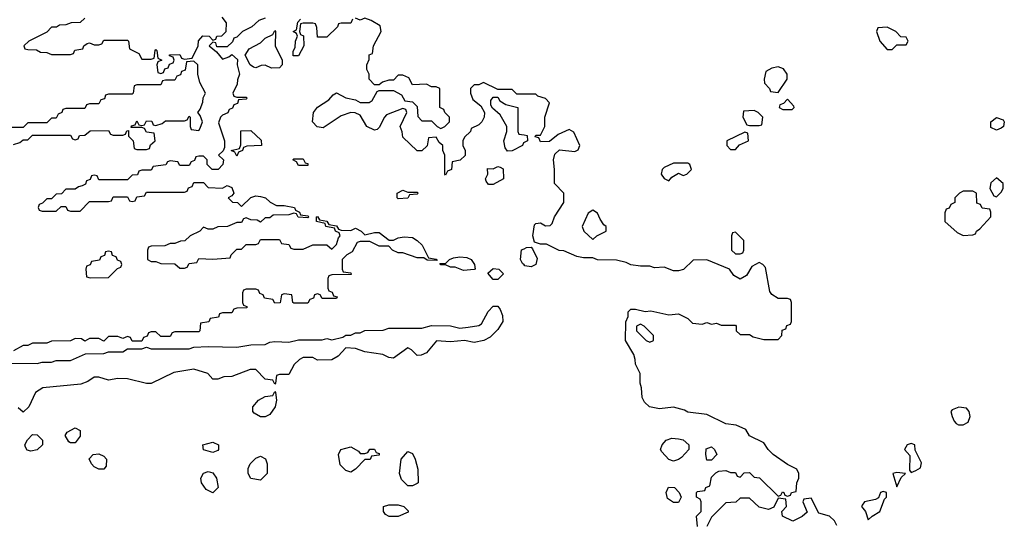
# Model space of a CAD drawing. Header units: inches. Extents: x 2348341 to 2479810, y 460419 to 613669.
# Tile 646 of 656: x 2437876 to 2442023, y 592664 to 594780. Entities that reach past the tile are written whole.
import ezdxf

# ---------------------------------------------------------------- set-up
doc = ezdxf.new("R2010")
doc.units = ezdxf.units.IN
doc.header["$MEASUREMENT"] = 0
doc.layers.add('C4539', color=7, linetype='Continuous')
doc.layers.add('C4549', color=7, linetype='Continuous')

msp = doc.modelspace()

# ---------------------------------------------------------------- linework, layer by layer
at = {"layer": 'C4539', "color": 2, "elevation": 74}
for points in [[(2438910, 594786), (2438883.6, 594776.4), (2438854, 594750), (2438814, 594730), (2438790, 594706), (2438778, 594702), (2438772.7, 594687.3), (2438750, 594666), (2438706, 594666), (2438702, 594682), (2438690, 594686), (2438674, 594670), (2438704.7, 594644.7), (2438730, 594614), (2438756.4, 594623.6), (2438770, 594634), (2438792.7, 594612.7), (2438792, 594590), (2438802, 594550), (2438792.7, 594527.3), (2438791.6, 594508.4), (2438774, 594470), (2438778, 594458), (2438790, 594454), (2438830, 594454), (2438834, 594450), (2438830, 594446), (2438798, 594442), (2438792.7, 594427.3), (2438778, 594422), (2438772.7, 594407.3), (2438758, 594402), (2438752.7, 594387.3), (2438730, 594378), (2438722, 594370), (2438714, 594346), (2438738, 594270), (2438738, 594242), (2438732.7, 594227.3), (2438714, 594210), (2438734, 594190), (2438732, 594170), (2438712, 594150), (2438686, 594150), (2438666, 594170), (2438666, 594190), (2438650, 594206), (2438630, 594206), (2438618, 594202), (2438612.7, 594187.3), (2438598, 594182), (2438590, 594166), (2438550, 594166), (2438542, 594182), (2438510, 594186), (2438498, 594182), (2438491.6, 594168.4), (2438438, 594162), (2438430, 594146), (2438390, 594146), (2438378, 594142), (2438372.7, 594127.3), (2438350, 594126), (2438330, 594106), (2438210, 594106), (2438202, 594122), (2438190, 594126), (2438178, 594122), (2438172.7, 594107.3), (2438158, 594102), (2438152.7, 594087.3), (2438139.6, 594080.4), (2438123.6, 594076.4), (2438110, 594066), (2438070, 594066), (2438052.7, 594047.3), (2438030, 594046), (2438010, 594026), (2437990, 594026), (2437972.7, 594007.3), (2437958, 594002), (2437954, 593990), (2437958, 593978), (2437970, 593974), (2438030, 593974), (2438050, 593994), (2438070, 593994), (2438078, 593978), (2438090, 593974), (2438130, 593974), (2438170, 594014), (2438250, 594014), (2438262, 594018), (2438270, 594034), (2438330, 594034), (2438338, 594018), (2438350, 594014), (2438362, 594018), (2438370, 594034), (2438402, 594038), (2438410, 594054), (2438570, 594054), (2438582, 594058), (2438587.3, 594072.7), (2438602, 594078), (2438610, 594094), (2438650, 594094), (2438670, 594074), (2438730, 594071.3), (2438750, 594082), (2438770, 594074), (2438778, 594050), (2438770, 594038), (2438754, 594030), (2438772, 594012), (2438794, 594010), (2438810, 593994), (2438850, 594031.3), (2438870, 594038), (2438890, 594036), (2438910.7, 594030.7), (2438931.1, 594011.1), (2438958, 593998), (2438990, 593998), (2439034, 593990), (2439038, 593978), (2439054, 593970), (2439058, 593958), (2439090, 593954), (2439094, 593950), (2439090, 593946), (2439048.4, 593948.4), (2439042, 593962), (2439030, 593966), (2439010, 593958), (2438943.6, 593956.4), (2438930, 593946), (2438910, 593946), (2438890, 593928), (2438876.4, 593936.4), (2438850, 593938), (2438830, 593946), (2438818, 593942), (2438810, 593926), (2438790, 593926), (2438751.3, 593908.7), (2438710, 593908), (2438690, 593898), (2438670, 593898), (2438650, 593906), (2438634, 593890), (2438594, 593870), (2438571.6, 593848.4), (2438552.7, 593847.3), (2438530, 593838), (2438510, 593838), (2438487.3, 593827.3), (2438430, 593826), (2438418, 593822), (2438414, 593810), (2438414, 593770), (2438430, 593762), (2438450, 593762), (2438470, 593754), (2438530, 593752), (2438550, 593734), (2438570, 593734), (2438582, 593738), (2438590, 593754), (2438622, 593758), (2438630, 593774), (2438690, 593772), (2438762, 593778), (2438766, 593790), (2438790, 593814), (2438810, 593814), (2438830, 593834), (2438870, 593834), (2438882, 593838), (2438890, 593854), (2438970, 593854), (2438978, 593838), (2439010, 593834), (2439018, 593818), (2439030, 593814), (2439070, 593814), (2439110, 593832), (2439170, 593832), (2439190, 593814), (2439210, 593834), (2439218, 593862), (2439226, 593870), (2439222, 593882), (2439206, 593890), (2439202, 593902), (2439166, 593910), (2439162, 593922), (2439126, 593930), (2439126, 593950), (2439130, 593951.3), (2439138, 593938), (2439170, 593932), (2439178, 593918), (2439210, 593912), (2439218, 593898), (2439230, 593894), (2439270, 593892), (2439290, 593902), (2439314, 593890), (2439330, 593874), (2439370, 593884.7), (2439390, 593884.7), (2439431.6, 593851.6), (2439450, 593851.3), (2439470, 593861), (2439494.6, 593865.4), (2439530, 593862.8), (2439550.6, 593850.6), (2439570.6, 593830.6), (2439598, 593778), (2439630, 593772), (2439634, 593766), (2439592.7, 593767.3), (2439578, 593778), (2439550, 593778), (2439490, 593798), (2439470, 593798), (2439446, 593810), (2439430, 593826), (2439390, 593826), (2439350, 593846), (2439310, 593846), (2439298, 593842), (2439276.9, 593803.1), (2439254, 593790), (2439234, 593770), (2439234, 593730), (2439238, 593718), (2439270, 593714), (2439272.7, 593707.3), (2439190, 593706), (2439178, 593702), (2439174, 593690), (2439174, 593650), (2439178, 593638), (2439192.7, 593632.7), (2439198, 593618), (2439212.7, 593612.7), (2439210, 593606), (2439150, 593606), (2439142, 593622), (2439130, 593626), (2439118, 593622), (2439112.7, 593607.3), (2439098, 593602), (2439090, 593586), (2439030, 593586), (2439026, 593590), (2439022, 593622), (2438990, 593626), (2438978, 593622), (2438972.7, 593587.3), (2438950, 593586), (2438942, 593602), (2438907.3, 593607.3), (2438902, 593622), (2438887.3, 593627.3), (2438882, 593642), (2438870, 593646), (2438830, 593646), (2438818, 593642), (2438814, 593630), (2438814, 593590), (2438818, 593578), (2438832.7, 593572.7), (2438832.7, 593567.3), (2438790, 593566), (2438778, 593562), (2438770, 593546), (2438730, 593546), (2438718, 593542), (2438712.7, 593527.3), (2438678, 593522), (2438672.7, 593507.3), (2438638, 593502), (2438634, 593470), (2438630, 593466), (2438530, 593466), (2438518, 593462), (2438510, 593446), (2438470, 593446), (2438450, 593466), (2438430, 593466), (2438418, 593462), (2438412.7, 593447.3), (2438398, 593442), (2438390, 593426), (2438350, 593426), (2438342, 593442), (2438330, 593446), (2438310, 593438), (2438290, 593446), (2438250, 593446), (2438230, 593426), (2438210, 593438), (2438170, 593438), (2438150, 593426), (2438136.4, 593436.4), (2438110, 593438), (2438090, 593428), (2438010, 593426), (2437990, 593418), (2437930, 593418), (2437910, 593408), (2437890, 593408), (2437850, 593386)], [(2438150, 594786), (2438130, 594768), (2438092.7, 594767.3), (2438070, 594758), (2438043.6, 594756.4), (2438031.1, 594748.9), (2438010, 594748), (2437990, 594728), (2437914, 594690), (2437894, 594670), (2437898, 594658), (2437910, 594654), (2437947.3, 594652.7), (2437963.6, 594643.6), (2437990, 594642), (2438010, 594634), (2438090, 594634), (2438102, 594638), (2438108.4, 594651.6), (2438142, 594658), (2438146, 594670), (2438160.4, 594679.6), (2438170, 594682), (2438190, 594674), (2438210, 594674), (2438222, 594678), (2438230, 594694), (2438330, 594694), (2438334, 594690), (2438338, 594658), (2438378, 594638), (2438390, 594614), (2438430, 594614), (2438442, 594618), (2438446, 594650), (2438450, 594654), (2438454, 594650), (2438458, 594618), (2438474, 594610), (2438458, 594602), (2438454, 594590), (2438458, 594558), (2438470, 594554), (2438482, 594558), (2438487.3, 594572.7), (2438502, 594578), (2438507.3, 594592.7), (2438522, 594598), (2438526, 594610), (2438522, 594622), (2438507.3, 594627.3), (2438507.3, 594632.7), (2438550, 594634), (2438558, 594618), (2438570, 594614), (2438602, 594618), (2438628, 594670), (2438628.4, 594691.6), (2438648, 594712), (2438674, 594710), (2438690, 594694), (2438702, 594698), (2438706, 594710), (2438727.3, 594712.7), (2438746, 594730), (2438747.3, 594767.3), (2438728.7, 594791.3)], [(2439278, 594782), (2439270, 594766), (2439230, 594766), (2439218, 594762), (2439214, 594750), (2439170, 594706), (2439130, 594706), (2439127.3, 594747.3), (2439122, 594762), (2439110, 594766), (2439070, 594766), (2439058, 594762), (2439054, 594730), (2439058, 594718), (2439071.6, 594711.6), (2439072, 594670), (2439050, 594628), (2439027.3, 594627.3), (2439027.3, 594647.3), (2439036.4, 594663.6), (2439038, 594690), (2439046, 594710), (2439042, 594722), (2439028, 594730), (2439042, 594738), (2439048, 594770), (2439058, 594782)], [(2440000, 594466), (2439970, 594466), (2439950, 594486), (2439890, 594486), (2439830, 594515.3), (2439810, 594506), (2439790, 594506), (2439774, 594490), (2439774, 594470), (2439784.7, 594444.7), (2439818, 594418), (2439834, 594390), (2439832, 594370), (2439822, 594350), (2439810, 594338), (2439778, 594322), (2439774, 594310), (2439750, 594286), (2439742, 594270), (2439742, 594250), (2439752, 594230), (2439752, 594208), (2439731.6, 594188.4), (2439698, 594182), (2439694, 594150), (2439678, 594142), (2439670, 594126), (2439666, 594130), (2439666, 594210), (2439658, 594230), (2439658, 594250), (2439643.1, 594263.1), (2439630, 594286), (2439598, 594282), (2439591.6, 594248.4), (2439570, 594228), (2439550, 594228), (2439490, 594286), (2439487.3, 594307.3), (2439478, 594330), (2439506, 594390), (2439502, 594402), (2439490, 594406), (2439421, 594379), (2439412, 594370), (2439390, 594326), (2439382, 594318), (2439370, 594315.3), (2439338, 594330), (2439310, 594378), (2439288.4, 594388.4), (2439270, 594388.7), (2439230, 594375.3), (2439154.8, 594325.2), (2439129.3, 594329.3), (2439109, 594350), (2439114, 594390), (2439130, 594411.3), (2439178, 594442), (2439196.4, 594463.6), (2439210, 594472), (2439250, 594451.3), (2439290, 594442), (2439310, 594432), (2439348.4, 594431.6), (2439360.4, 594439.6), (2439382, 594478), (2439390, 594482), (2439450, 594482), (2439483.6, 594463.6), (2439498, 594438), (2439530, 594434), (2439550, 594414), (2439552.7, 594372.7), (2439570, 594354), (2439610, 594354), (2439634, 594330), (2439650, 594322), (2439666, 594330), (2439686, 594350), (2439686, 594370), (2439666, 594390), (2439662, 594402), (2439646, 594410), (2439646, 594490), (2439630, 594498), (2439610, 594498), (2439590, 594508), (2439530, 594506), (2439514.6, 594534.6), (2439490, 594546), (2439470, 594546), (2439450, 594526), (2439430, 594526), (2439403.6, 594516.4), (2439390, 594506), (2439370, 594506), (2439348, 594530), (2439348, 594550), (2439338, 594570), (2439338, 594590), (2439347.3, 594612.7), (2439348.4, 594631.6), (2439362, 594638), (2439366, 594670), (2439398, 594730), (2439394.6, 594754.6), (2439356.4, 594776.4), (2439330, 594786), (2439310, 594778), (2439290, 594786)], [(2437850, 594254), (2437876.4, 594263.6), (2437890, 594274), (2437910, 594274), (2437930, 594294), (2438090, 594294), (2438098, 594278), (2438110, 594274), (2438122, 594278), (2438127.3, 594292.7), (2438150, 594294), (2438172.7, 594312.7), (2438250, 594314), (2438258, 594298), (2438270, 594294), (2438310, 594294), (2438322, 594298), (2438327.3, 594312.7), (2438334, 594314), (2438334, 594290), (2438354, 594270), (2438358, 594238), (2438370, 594234), (2438410, 594234), (2438422, 594238), (2438427.3, 594252.7), (2438446, 594270), (2438442, 594302), (2438410, 594306), (2438402, 594322), (2438390, 594326), (2438346, 594326), (2438347.3, 594332.7), (2438362, 594338), (2438370, 594354), (2438378, 594338), (2438390, 594334), (2438402, 594338), (2438410, 594354), (2438432.7, 594352.7), (2438438, 594338), (2438450, 594334), (2438476.4, 594343.6), (2438490, 594354), (2438570, 594354), (2438582, 594358), (2438590, 594374), (2438594, 594370), (2438594, 594330), (2438598, 594318), (2438630, 594314), (2438636.4, 594323.6), (2438646, 594350), (2438636.4, 594376.4), (2438626, 594390), (2438636.4, 594403.6), (2438647.3, 594432.7), (2438648.4, 594451.6), (2438658, 594470), (2438635.3, 594515.3), (2438626, 594550), (2438626, 594590), (2438610, 594606), (2438578, 594602), (2438572.7, 594567.3), (2438558, 594562), (2438552.7, 594547.3), (2438538, 594542), (2438530, 594526), (2438490, 594526), (2438478, 594522), (2438470, 594506), (2438370, 594506), (2438358, 594502), (2438354, 594470), (2438350, 594466), (2438250, 594466), (2438238, 594462), (2438232.7, 594447.3), (2438218, 594442), (2438210, 594426), (2438170, 594426), (2438158, 594422), (2438150, 594406), (2438070, 594406), (2438058, 594402), (2438054, 594390), (2438038, 594382), (2438030, 594366), (2438010, 594366), (2437990, 594346), (2437910, 594346), (2437890, 594326), (2437810, 594326)], [(2440000, 594263), (2439998, 594262), (2439994, 594250), (2439950, 594228), (2439930, 594226), (2439920.4, 594240.4), (2439915.3, 594270), (2439928, 594310), (2439928, 594330), (2439899, 594379), (2439867.3, 594407.3), (2439860.4, 594420.4), (2439860.4, 594439.6), (2439870, 594454), (2439890, 594454), (2439898, 594438), (2439923.6, 594423.6), (2439974, 594410), (2439974, 594310), (2439978, 594298), (2440000, 594294.6)], [(2440000, 593747.4), (2439993.2, 593753.2), (2439985.2, 593770), (2439989.3, 593810.7), (2440000, 593816)], [(2437750, 593334), (2437950, 593332), (2437970, 593338), (2438010, 593338), (2438030, 593344.7), (2438090, 593344.7), (2438152.7, 593372.7), (2438230, 593374), (2438250, 593382), (2438310, 593382), (2438330, 593394), (2438390, 593394), (2438410, 593402), (2438430, 593394), (2438590, 593394), (2438610, 593402), (2438670, 593404.7), (2438790, 593402), (2438850, 593411.3), (2438910, 593412), (2438930, 593422), (2438950, 593424.7), (2439010, 593422), (2439050, 593432), (2439150, 593432), (2439170, 593438), (2439190, 593432), (2439236.4, 593443.6), (2439250, 593452), (2439270, 593452), (2439290, 593462), (2439310, 593462), (2439330, 593472), (2439407.3, 593472.7), (2439430, 593482), (2439570, 593482), (2439610, 593492), (2439690, 593491.3), (2439730, 593482), (2439765.4, 593485.4), (2439810, 593492), (2439820.4, 593499.6), (2439849.1, 593550.9), (2439870, 593574), (2439890, 593574), (2439899.8, 593559.8), (2439910, 593534), (2439910.4, 593509.6), (2439890, 593475.3), (2439856.8, 593443.2), (2439830.7, 593429.3), (2439790, 593421.2), (2439748.9, 593428.9), (2439690, 593424), (2439631.6, 593428.4), (2439590, 593378), (2439567.3, 593367.3), (2439550, 593366), (2439526, 593390), (2439510, 593398), (2439450, 593355.3), (2439430, 593358), (2439406, 593370), (2439330, 593382), (2439290, 593395.3), (2439250, 593398), (2439216.9, 593363.1), (2439190, 593348), (2439130, 593346), (2439110, 593358), (2439070, 593358), (2439054, 593350), (2439031.6, 593328.4), (2439010, 593286), (2438970, 593286), (2438958, 593282), (2438954, 593250), (2438950, 593246), (2438942, 593262), (2438910, 593266), (2438870, 593308), (2438847.3, 593307.3), (2438770, 593278), (2438736.4, 593276.4), (2438710, 593266), (2438690, 593266), (2438668, 593290), (2438610, 593309), (2438525.4, 593294.6), (2438430, 593248.7), (2438410, 593248.7), (2438330, 593268.7), (2438290, 593269), (2438250, 593262), (2438210, 593275.3), (2438190, 593275.3), (2438162.8, 593257.2), (2438134, 593246), (2437974, 593230), (2437942, 593210), (2437914, 593150), (2437890, 593128), (2437870, 593146)]]:
    msp.add_lwpolyline(points, dxfattribs=at)
for points in [[(2438936.4, 594576.4), (2438910, 594588), (2438892.7, 594587.3), (2438870, 594578), (2438860.4, 594580.4), (2438846, 594590), (2438826, 594630), (2438842, 594658), (2438890, 594682), (2438910, 594702), (2438942, 594718), (2438950, 594734), (2438954, 594730), (2438951.3, 594670), (2438982, 594610), (2438982, 594590), (2438970, 594578)], [(2438790, 594206), (2438782, 594222), (2438766, 594230), (2438802, 594238), (2438807.3, 594252.7), (2438807.3, 594312.7), (2438850, 594314), (2438892.7, 594272.7), (2438894, 594250), (2438832.7, 594247.3), (2438818, 594242), (2438814, 594230), (2438798, 594222)], [(2439050, 594166), (2439042, 594182), (2439026, 594190), (2439030, 594194), (2439070, 594194), (2439078, 594178), (2439090, 594174), (2439090, 594166)], [(2439850, 594086), (2439840.4, 594100.4), (2439838, 594110), (2439848, 594130), (2439846, 594154), (2439870, 594152), (2439890, 594162), (2439899.6, 594159.6), (2439911.6, 594151.6), (2439914, 594110), (2439870, 594086)], [(2439510, 594054), (2439550, 594054), (2439554, 594050), (2439550, 594046), (2439518, 594042), (2439510, 594028), (2439470, 594026), (2439466, 594030), (2439466, 594050), (2439490, 594062)], [(2438250, 593806), (2438238, 593802), (2438232.7, 593787.3), (2438218, 593782), (2438212.7, 593767.3), (2438178, 593762), (2438172.7, 593747.3), (2438158, 593742), (2438154, 593730), (2438158, 593698), (2438172.7, 593692.7), (2438250, 593694), (2438287.3, 593732.7), (2438302, 593738), (2438306, 593750), (2438302, 593762), (2438287.3, 593767.3), (2438282, 593782), (2438267.3, 593787.3), (2438262, 593802)], [(2439744.7, 593724.7), (2439710, 593738), (2439690, 593738), (2439670, 593748), (2439650, 593748), (2439646, 593754), (2439670, 593754), (2439686, 593770), (2439703.1, 593776.9), (2439730, 593781), (2439759.1, 593779.1), (2439778, 593770), (2439791.3, 593750), (2439794, 593730), (2439790, 593728)], [(2439870, 593686), (2439847.3, 593712.7), (2439870, 593732), (2439894, 593730), (2439914, 593710), (2439890, 593686)], [(2438890, 593108), (2438863.1, 593123.1), (2438858, 593130), (2438858, 593150), (2438882, 593178), (2438910, 593194), (2438942, 593198), (2438950, 593214), (2438954, 593210), (2438958, 593178), (2438951.3, 593150), (2438930, 593118), (2438910, 593108)], [(2438090, 592998), (2438083.1, 593003.1), (2438068, 593030), (2438076.4, 593043.6), (2438110, 593062), (2438131.3, 593050), (2438130, 593026), (2438110, 592998)], [(2437923.1, 592963.1), (2437908, 592968), (2437900.4, 592980.4), (2437898, 592990), (2437908.4, 593011.6), (2437930, 593034), (2437950, 593032), (2437972, 593010), (2437972, 592990), (2437950, 592968.7)], [(2438690, 592958), (2438650, 592968.7), (2438648, 592990), (2438690, 593002), (2438714, 592990), (2438714, 592970), (2438710, 592966)], [(2438210, 592888), (2438190, 592898), (2438178, 592910), (2438168.9, 592931.1), (2438186, 592950), (2438210, 592952), (2438230, 592942), (2438242, 592930), (2438239.6, 592900.4), (2438230, 592888)], [(2439310, 592954), (2439330, 592954), (2439342, 592958), (2439350, 592972), (2439370, 592972), (2439378, 592958), (2439390, 592954), (2439390, 592946), (2439358, 592942), (2439351.6, 592928.4), (2439330, 592928), (2439290, 592888), (2439270, 592875.3), (2439250, 592882), (2439226.3, 592906.3), (2439218, 592950), (2439229, 592971), (2439270, 592982), (2439303.6, 592963.6)], [(2439510, 592818), (2439484.7, 592844.7), (2439475.3, 592870), (2439482, 592930), (2439510, 592962), (2439530, 592954), (2439542, 592930), (2439552.7, 592887.3), (2439554, 592830), (2439550, 592828), (2439530, 592818)], [(2438890, 592842), (2438850, 592848), (2438838, 592870), (2438838, 592890), (2438846, 592910), (2438870, 592934), (2438890, 592942), (2438911.1, 592931.1), (2438918, 592910), (2438918, 592870)], [(2438690, 592788), (2438662, 592802), (2438642, 592830), (2438639, 592850), (2438650, 592871.3), (2438670, 592878), (2438690, 592872), (2438704.7, 592850), (2438711.3, 592810)], [(2439470, 592688), (2439431.6, 592688.4), (2439416.4, 592696.4), (2439408, 592710), (2439408, 592730), (2439430, 592738), (2439470, 592738), (2439494, 592730), (2439512.7, 592712.7), (2439512.7, 592707.3)]]:
    msp.add_lwpolyline(points, close=True, dxfattribs=at)
at = {"layer": 'C4549', "color": 2}
for points, elevation in [([(2441530, 594748), (2441490, 594746), (2441484.7, 594730), (2441498, 594690), (2441530, 594654), (2441550, 594654), (2441570, 594674), (2441610, 594674), (2441618, 594690), (2441610, 594706), (2441587.3, 594707.3), (2441566, 594730)], 74), ([(2441070, 594582), (2441043.6, 594576.4), (2441018, 594562), (2441012, 594530), (2441012.7, 594512.7), (2441034, 594490), (2441038, 594478), (2441070, 594474), (2441108.7, 594530), (2441108.7, 594550), (2441093.2, 594573.2)], 74), ([(2441110, 594446), (2441092.7, 594427.3), (2441078, 594422), (2441074, 594410), (2441090, 594402), (2441130, 594402), (2441138, 594410), (2441136.4, 594416.4)], 74), ([(2440970, 594398), (2440924.7, 594395.3), (2440922, 594370), (2440938, 594338), (2440950, 594334), (2440990, 594334), (2441002, 594338), (2441006, 594370), (2440986, 594390)], 74), ([(2441990, 594315.1), (2441966, 594326), (2441966.6, 594350), (2441990, 594367.7), (2442018, 594358), (2442022.8, 594350), (2442018.8, 594330), (2442010, 594323.7)], 70), ([(2440930, 594306), (2440854, 594270), (2440854, 594250), (2440870, 594234), (2440890, 594234), (2440907.3, 594252.7), (2440946, 594270), (2440942, 594302)], 74), ([(2440690, 594175.3), (2440630, 594175.3), (2440590, 594158), (2440582, 594150), (2440578, 594130), (2440590, 594112), (2440610, 594102), (2440623.1, 594116.9), (2440650, 594134), (2440670, 594124.7), (2440686, 594130), (2440706, 594150), (2440698, 594170)], 74), ([(2441990, 594114), (2441966.4, 594093.6), (2441962, 594070), (2441978, 594038), (2441990, 594034), (2442010, 594054), (2442018, 594070), (2442018, 594090)], 74), ([(2441890, 594058), (2441850, 594058), (2441834, 594050), (2441814, 594030), (2441814, 594010), (2441798, 594002), (2441790, 593986), (2441778, 593982), (2441772.7, 593967.3), (2441772, 593930), (2441823.6, 593883.6), (2441850, 593872), (2441890, 593874), (2441902, 593878), (2441906, 593890), (2441920.4, 593899.6), (2441966, 593950), (2441966, 593970), (2441962, 593982), (2441930, 593986), (2441922, 594002), (2441907.3, 594007.3), (2441906, 594050)], 74), ([(2440290, 593978), (2440270, 593966), (2440244.7, 593910), (2440252, 593890), (2440290, 593854), (2440306, 593870), (2440346, 593890), (2440346, 593910), (2440336.4, 593916.4), (2440320.2, 593940.2), (2440310, 593966)], 74), ([(2440890, 593886), (2440878, 593882), (2440874, 593870), (2440874, 593810), (2440890, 593794), (2440910, 593794), (2440922, 593798), (2440926, 593810), (2440926, 593850)], 74), ([(2440490, 593498), (2440474, 593490), (2440474, 593470), (2440514, 593430), (2440530, 593422), (2440546, 593430), (2440546, 593450), (2440506, 593490)], 74), ([(2441831.1, 593148.9), (2441802.8, 593137.2), (2441798, 593130), (2441802.8, 593110), (2441811, 593090), (2441820.5, 593080.5), (2441830, 593074.8), (2441850, 593074.8), (2441870, 593086), (2441879, 593110), (2441875.3, 593130), (2441864, 593144)], 74), ([(2440630, 592922), (2440610, 592928.7), (2440580.2, 592960.2), (2440575.3, 592970), (2440582, 592990), (2440598, 593010), (2440622, 593018), (2440650, 593016), (2440670.8, 593010.8), (2440694, 592990), (2440694, 592970), (2440663.6, 592936.4), (2440650, 592928)], 74), ([(2441630, 592995.3), (2441614, 592990), (2441602, 592970), (2441625.4, 592945.4), (2441623.6, 592883.6), (2441630, 592874), (2441650, 592882), (2441670, 592894), (2441674.6, 592914.6), (2441648, 592968), (2441646, 592990)], 74), ([(2440770, 592926), (2440766, 592950), (2440767.3, 592972.7), (2440790, 592982), (2440802, 592970), (2440812, 592950), (2440790, 592926)], 74), ([(2441570, 592874), (2441554, 592870), (2441570, 592814), (2441588, 592852), (2441606, 592870)], 74), ([(2440630, 592748), (2440604.7, 592764.7), (2440598, 592790), (2440608.7, 592811.3), (2440634, 592810), (2440654, 592790), (2440662, 592770), (2440650, 592748)], 74), ([(2441513.2, 592793.2), (2441502, 592790), (2441492.7, 592767.3), (2441479.8, 592760.2), (2441434, 592750), (2441423.6, 592736.4), (2441422, 592730), (2441438, 592710), (2441450, 592674), (2441466, 592690), (2441498, 592710), (2441518, 592762), (2441526, 592770), (2441526, 592790)], 74)]:
    msp.add_lwpolyline(points, close=True, dxfattribs=dict(at, elevation=elevation))
at = {"layer": 'C4549', "color": 2, "elevation": 74}
for points in [[(2440730, 592646), (2440726, 592690), (2440746, 592710), (2440746, 592750), (2440742, 592762), (2440726, 592770), (2440726, 592790), (2440730, 592794), (2440762, 592798), (2440766, 592810), (2440782, 592818), (2440790, 592854), (2440807.3, 592872.7), (2440820.4, 592879.6), (2440850, 592882), (2440870, 592874), (2440890, 592874), (2440898, 592858), (2440910, 592854), (2440927.3, 592872.7), (2440950, 592874), (2440970, 592854), (2440991.1, 592851.1), (2441070, 592774), (2441082, 592778), (2441088, 592792), (2441094, 592790), (2441098, 592778), (2441110, 592774), (2441122, 592778), (2441126, 592790), (2441146, 592794), (2441148.7, 592830), (2441158, 592850), (2441158, 592870), (2441148.4, 592888.4), (2441110, 592908), (2441050, 592949), (2441028.7, 592970), (2441010, 592998), (2440950, 593028), (2440934, 593054), (2440893.2, 593073.2), (2440850, 593079), (2440770, 593118), (2440690, 593128), (2440676.4, 593136.4), (2440630, 593148.7), (2440570, 593142), (2440528, 593150), (2440508, 593170), (2440498, 593190), (2440495.3, 593230), (2440489, 593250), (2440488.7, 593290), (2440469, 593330), (2440468.7, 593350), (2440462, 593370), (2440428, 593430), (2440428.4, 593508.4), (2440438, 593530), (2440438, 593550), (2440450, 593562), (2440470, 593562), (2440510, 593551.3), (2440534.4, 593554.4), (2440610, 593538), (2440650, 593542), (2440690, 593522), (2440710, 593502), (2440750, 593498), (2440770, 593504.7), (2440790, 593498), (2440810, 593502), (2440830, 593494), (2440890, 593494), (2440894, 593490), (2440894, 593470), (2440910, 593454), (2440950, 593454), (2440965.4, 593445.4), (2441010, 593434), (2441070, 593434), (2441086, 593450), (2441087.3, 593472.7), (2441102, 593478), (2441107.3, 593492.7), (2441122, 593498), (2441126, 593510), (2441126, 593590), (2441122, 593602), (2441110, 593606), (2441070, 593606), (2441043.1, 593623.1), (2441035.3, 593635.3), (2441016.4, 593736.4), (2441006, 593750), (2440990, 593758), (2440959.6, 593740.4), (2440936.9, 593703.1), (2440910, 593688), (2440883.1, 593703.1), (2440866, 593730), (2440770, 593768.7), (2440712.7, 593767.3), (2440671.6, 593728.4), (2440650, 593722), (2440630, 593722), (2440590, 593738), (2440550, 593735.3), (2440530, 593742), (2440490, 593742), (2440450, 593748), (2440430, 593758), (2440390, 593768), (2440310, 593768.7), (2440290, 593778), (2440250, 593778), (2440223.1, 593783.1), (2440167.3, 593807.3), (2440148.4, 593808.4), (2440094.6, 593834.6), (2440070, 593835.3), (2440044, 593844), (2440037.2, 593870), (2440044, 593916), (2440050, 593922), (2440070, 593924.7), (2440090, 593912), (2440110, 593914), (2440118, 593922), (2440128, 593950), (2440168, 594010), (2440168, 594050), (2440128, 594090), (2440128.7, 594150), (2440124, 594190), (2440130, 594214), (2440150, 594232), (2440214.6, 594225.4), (2440228.4, 594231.6), (2440235.3, 594250), (2440210, 594306), (2440190, 594318), (2440143.6, 594296.4), (2440107.3, 594267.3), (2440070, 594266), (2440062, 594282), (2440047.3, 594287.3), (2440050, 594294), (2440070, 594294), (2440088, 594330), (2440088, 594370), (2440108, 594430), (2440090, 594448), (2440058, 594458), (2440050, 594466), (2440000, 594466)], [(2440000, 594294.6), (2440012.7, 594292.7), (2440014, 594270), (2440000, 594263)], [(2440000, 593816), (2440010, 593821), (2440030, 593822), (2440036, 593816), (2440055.3, 593775.3), (2440050, 593748.7), (2440030, 593739), (2440004, 593744), (2440000, 593747.4)], [(2441318, 592650), (2441308, 592670), (2441286, 592690), (2441242, 592702), (2441210, 592766), (2441178, 592762), (2441174, 592750), (2441192.7, 592707.3), (2441171.6, 592688.4), (2441131.6, 592668.4), (2441088, 592690), (2441086, 592710), (2441106, 592730), (2441102, 592762), (2441070, 592766), (2441052.7, 592727.3), (2441030, 592718), (2440990, 592728), (2440950, 592766), (2440910, 592766), (2440891.6, 592748.4), (2440850, 592746), (2440790, 592686), (2440770, 592646)]]:
    msp.add_lwpolyline(points, dxfattribs=at)

doc.saveas('drawing.dxf')
